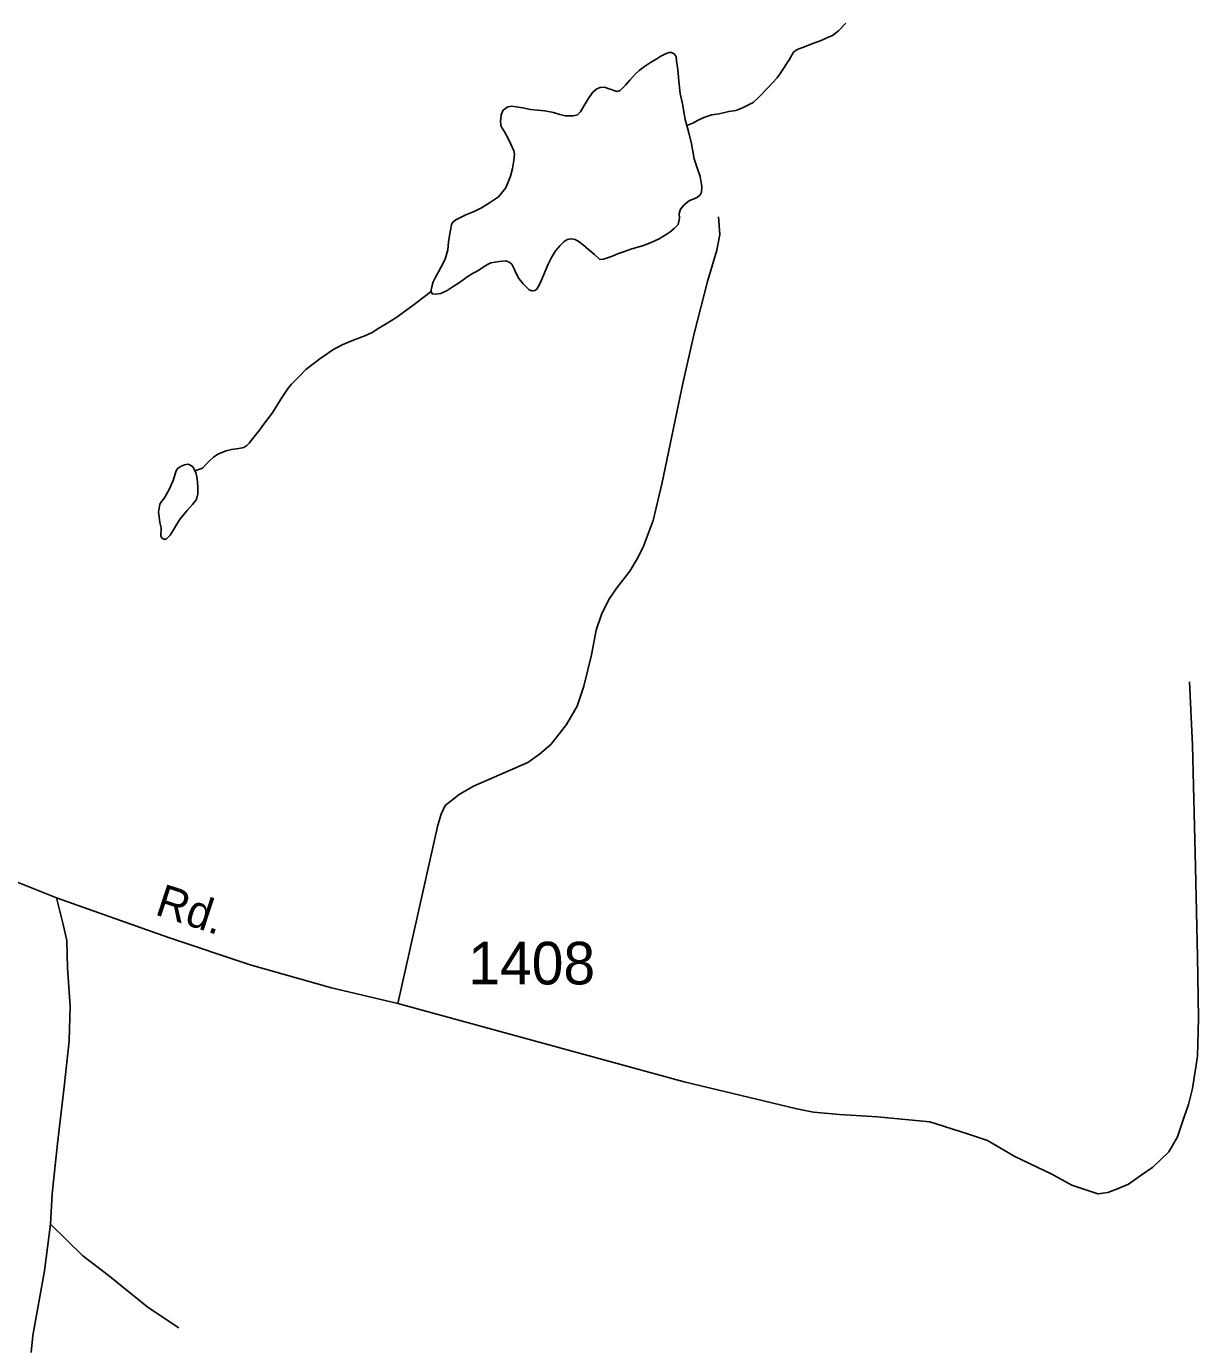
# Model space of a CAD drawing. Extents: x 2220236 to 2384410, y 720751 to 894131.
# Drawn here: x 2284747 to 2288184, y 855495 to 859365 of the extents above; entities that cross this region are included whole.
import ezdxf

# ---------------------------------------------------------------- set-up
doc = ezdxf.new("R2010")
doc.units = 0
for name, color, linetype in [('Exist Hydrographic Misc Water Feature', 7, 'Continuous'), ('Exist Hydrographic Pond Under 1500 Sq Ft', 7, 'Continuous'), ('Exist Road Non-System Type 51', 7, 'Continuous'), ('Exist Road Secondary Type 51 Attributed', 7, 'Continuous'), ('Exist Road Secondary Type 51 Label', 7, 'Continuous'), ('Exist Road Secondary Type 51 Number Label', 7, 'Continuous')]:
    doc.layers.add(name, color=color, linetype=linetype)

msp = doc.modelspace()

# ---------------------------------------------------------------- linework, layer by layer
at = {"layer": 'Exist Hydrographic Misc Water Feature'}
for points in [[(2287149.7, 859374.8), (2287128.2, 859352.3), (2287110.2, 859337.9), (2287094.3, 859331.7), (2287077.8, 859323.8), (2287050.4, 859313.9), (2287028.5, 859304.5), (2287006.7, 859297.4), (2286996.7, 859288.8), (2286983.1, 859266.8)], [(2286983.1, 859266.8), (2286957.3, 859226.3), (2286947.9, 859214.4), (2286935.8, 859200.5), (2286921.7, 859186), (2286895.9, 859158), (2286878.2, 859142), (2286870.2, 859137.9), (2286844.4, 859125.3), (2286826.9, 859118.5), (2286806.5, 859115.6), (2286778.4, 859108.7), (2286756.7, 859105.2), (2286733.3, 859097.5), (2286714.7, 859088.7), (2286703.1, 859082.3), (2286683.3, 859074.6)], [(2285933.9, 858587.6), (2285901.9, 858562.7), (2285884.2, 858549.3), (2285858.2, 858530.8), (2285830.2, 858510.1), (2285804.7, 858494.2), (2285780.7, 858480), (2285761.1, 858467.3), (2285738.9, 858457.2), (2285703.2, 858443.2), (2285673.1, 858430.7), (2285645.3, 858416.5), (2285607.7, 858390.1), (2285566, 858358.2), (2285548.2, 858339.8), (2285524.4, 858315.7), (2285514.4, 858303.5), (2285492.7, 858271.1), (2285478.8, 858249.4), (2285467.2, 858230.6), (2285441.6, 858196.7), (2285429.8, 858180.6), (2285417.7, 858164.4), (2285409.9, 858154.8), (2285400.2, 858142.8), (2285392.8, 858135.4), (2285384.1, 858130), (2285369.6, 858127.1), (2285348.3, 858124.2), (2285332.1, 858119.6), (2285310.3, 858110.9), (2285295.6, 858101.4), (2285284.3, 858091.1), (2285274.6, 858081.5), (2285262.8, 858069.3), (2285241, 858060.9)]]:
    msp.add_lwpolyline(points, dxfattribs=at)
at = {"layer": 'Exist Hydrographic Pond Under 1500 Sq Ft'}
for points in [[(2285933.9, 858587.6), (2285933.6, 858592.6), (2285935.5, 858601.4), (2285939.4, 858615.4), (2285945.2, 858627.4), (2285955.1, 858645.3), (2285962.9, 858659.9), (2285974.8, 858681.9), (2285982.6, 858709.6), (2285984.4, 858731.6), (2285988.2, 858757.7), (2285991.2, 858772.4), (2285993.7, 858783.9), (2285997.8, 858791.3), (2286005.8, 858797.7), (2286035.6, 858812.5), (2286059.8, 858821.8), (2286081.3, 858832.9), (2286105.2, 858847.1), (2286131.2, 858864.6), (2286153, 858891.4), (2286166.2, 858925.6), (2286172.6, 858948.4), (2286176, 858971.3), (2286178, 858989.9), (2286176, 858999.8), (2286167.8, 859019.7), (2286159.3, 859035.6), (2286149.2, 859055.5), (2286139.4, 859071.1), (2286137.1, 859085.3), (2286138.8, 859105.6), (2286144.7, 859119.5), (2286159, 859129.1), (2286170.5, 859131.1), (2286182.6, 859129.2), (2286202.8, 859125.5), (2286225.1, 859121.1), (2286245.3, 859119.1), (2286266.6, 859117), (2286292.8, 859112.2), (2286310.7, 859106.9), (2286327, 859102.6), (2286338.8, 859102.4), (2286350.6, 859102.8), (2286362.5, 859105.8), (2286371.5, 859113.8), (2286382.4, 859133.3), (2286396.3, 859155.3), (2286408.1, 859171.5), (2286419.8, 859181.7), (2286429.7, 859185.8), (2286442.2, 859186.2), (2286455.9, 859181.9), (2286478, 859173.9), (2286487.9, 859176.4), (2286504, 859192.4), (2286516.5, 859207.6), (2286531.6, 859224.7), (2286543.3, 859235.9), (2286559.6, 859247.7), (2286577.2, 859258.8), (2286595.2, 859269.3), (2286607.5, 859277.2), (2286618.7, 859283.5), (2286631, 859288.2), (2286638.8, 859288), (2286646.3, 859284.6), (2286651.7, 859276.9), (2286653.1, 859263.8), (2286657.5, 859238.4), (2286659.7, 859204), (2286663.9, 859167.8), (2286670.5, 859138.1), (2286678.7, 859092), (2286683.3, 859074.6)], [(2286683.3, 859074.6), (2286689, 859052.5), (2286697.6, 859020.1), (2286705.2, 858976.7), (2286714.1, 858950.3), (2286722.1, 858924.5), (2286727.7, 858894.9), (2286726.8, 858878.5), (2286722.6, 858870.4), (2286715, 858864), (2286705, 858859.3), (2286690.8, 858854), (2286675.5, 858841.8), (2286665, 858828.3), (2286661.2, 858815.9), (2286661.5, 858802.1), (2286657.6, 858784.2), (2286646.5, 858771.9), (2286633.5, 858761.7), (2286601.9, 858741.7), (2286578.4, 858730.7), (2286553.3, 858721.4), (2286522.2, 858712.2), (2286500.4, 858704.4), (2286482.6, 858698.3), (2286462.4, 858689.8), (2286438.6, 858682.1), (2286428.4, 858681.3), (2286412.3, 858695.8), (2286395.9, 858709.9), (2286380.1, 858723.3), (2286368.2, 858733.4), (2286356.2, 858739.6), (2286344.1, 858742.1), (2286332.9, 858740.1), (2286322.3, 858732.7), (2286312.2, 858722.5), (2286298.4, 858706.4), (2286286.5, 858686.9), (2286276.6, 858667.4), (2286268.7, 858648.6), (2286259, 858625.8), (2286251.4, 858607.9), (2286243.6, 858594.3), (2286237.6, 858590.2), (2286229.4, 858588.7), (2286221.3, 858592.2), (2286203.6, 858609.9), (2286191.1, 858625.6), (2286183.2, 858639.9), (2286177, 858653.8), (2286170.7, 858667), (2286162.6, 858673.1), (2286152.5, 858677.2), (2286133.8, 858675.3), (2286109.1, 858670.9), (2286098.8, 858666.9), (2286082.9, 858656.7), (2286070.9, 858647.8), (2286057, 858640.8), (2286039, 858630.4), (2286019.4, 858616), (2285995.5, 858600.1), (2285980.2, 858590.6), (2285961.6, 858581.2), (2285945.8, 858579.2), (2285937, 858580), (2285933.9, 858587.6)], [(2285241, 858060.9), (2285238.8, 858065.8), (2285234.7, 858073.1), (2285228.3, 858078.2), (2285220.4, 858081), (2285210.5, 858078.5), (2285200.6, 858074.8), (2285188.7, 858066.9), (2285184.9, 858058.7), (2285180.7, 858045.7), (2285176.8, 858032.7), (2285172, 858021.9), (2285166.1, 858008.3), (2285151.8, 857982.3), (2285144.1, 857972.7), (2285137.6, 857963.6), (2285133.9, 857940.1), (2285136.2, 857925.9), (2285138.2, 857909.5), (2285142.4, 857894), (2285142.3, 857885.8), (2285140.5, 857878.3), (2285140.6, 857871.7), (2285142.8, 857866.1), (2285148.3, 857861.1), (2285156.5, 857860.9), (2285168.5, 857872.1), (2285178.4, 857888.3), (2285187.6, 857904.5), (2285198.1, 857920.7), (2285217.9, 857944.9), (2285233.7, 857962.6), (2285245.8, 857977.1), (2285249.4, 857993.4), (2285249.1, 858010.5), (2285248.5, 858028.6), (2285246.9, 858043.3), (2285243.2, 858056.5), (2285241, 858060.9)]]:
    msp.add_lwpolyline(points, dxfattribs=at)
at = {"layer": 'Exist Road Non-System Type 51'}
for points in [[(2286776.1, 858806.6), (2286780.6, 858754.7), (2286771, 858708.5), (2286743.9, 858616.3), (2286705.4, 858464.1), (2286672.6, 858321.8), (2286611.5, 858027.4), (2286584.6, 857915.2), (2286555.2, 857837), (2286537.7, 857802.8), (2286515.9, 857766.6), (2286478.3, 857718.2), (2286454.6, 857684.1), (2286433.1, 857639.8), (2286417.6, 857593.7), (2286404.3, 857521.6), (2286381.2, 857429.5), (2286361.7, 857371.3), (2286330.2, 857317), (2286310.5, 857290.8), (2286284.8, 857258.5), (2286251, 857230.3), (2286217.4, 857206), (2286058, 857136.5), (2286016.3, 857112.2), (2285974.6, 857079.8), (2285962.9, 857053.7), (2285953.2, 857021.7), (2285836.2, 856498.6)], [(2284817.6, 855851.1), (2284822.5, 855940.8), (2284837.5, 856087.8), (2284857.4, 856254.7), (2284872.3, 856389.2), (2284874.8, 856491.3), (2284867.3, 856603.4), (2284864.9, 856683.2), (2284854.9, 856730.5), (2284842.4, 856777.8), (2284835, 856808.6)], [(2284760.3, 855474.9), (2284765.3, 855524.8), (2284800.1, 855714.1), (2284817.6, 855851.1)], [(2285193.5, 855547.2), (2285103.9, 855607), (2284986.8, 855701.6), (2284912.2, 855758.9), (2284817.6, 855851.1)]]:
    msp.add_lwpolyline(points, dxfattribs=at)
at = {"layer": 'Exist Road Secondary Type 51 Attributed'}
msp.add_lwpolyline([(2284667.5, 856875.5), (2284835, 856808.6), (2285163.4, 856692.3), (2285402.5, 856612.6), (2285641.5, 856544.7), (2285836.2, 856498.6), (2286676, 856268.7), (2287006.4, 856189.8), (2287054.6, 856180.2), (2287130.7, 856173), (2287242.7, 856166.1), (2287396.2, 856151.9), (2287507, 856116.6), (2287565.2, 856097), (2287645.6, 856050), (2287753.4, 855998.3), (2287812.4, 855965.8), (2287847.8, 855954), (2287888.4, 855940.2), (2287918.5, 855944.5), (2287946.3, 855954.8), (2287978.2, 855969.1), (2288015.9, 855995.5), (2288050.2, 856018.3), (2288097.2, 856063.3), (2288122.3, 856107.6), (2288140, 856160.7), (2288154.8, 856202.1), (2288166.6, 856249.3), (2288181.3, 856343.8), (2288184.3, 856456.1), (2288181.3, 856636.2), (2288175.4, 856899.1), (2288166.6, 857256.4), (2288157.7, 857442.5)], dxfattribs=at)

# ---------------------------------------------------------------- texts
at = {"layer": 'Exist Road Secondary Type 51 Label'}
msp.add_text('Rd.', height=95, rotation=341.8363, dxfattribs=at).set_placement((2285120.3, 856760.6))
at = {"layer": 'Exist Road Secondary Type 51 Number Label'}
msp.add_text('1408', height=125, dxfattribs=at).set_placement((2286042.7, 856554.7))

doc.saveas('drawing.dxf')
